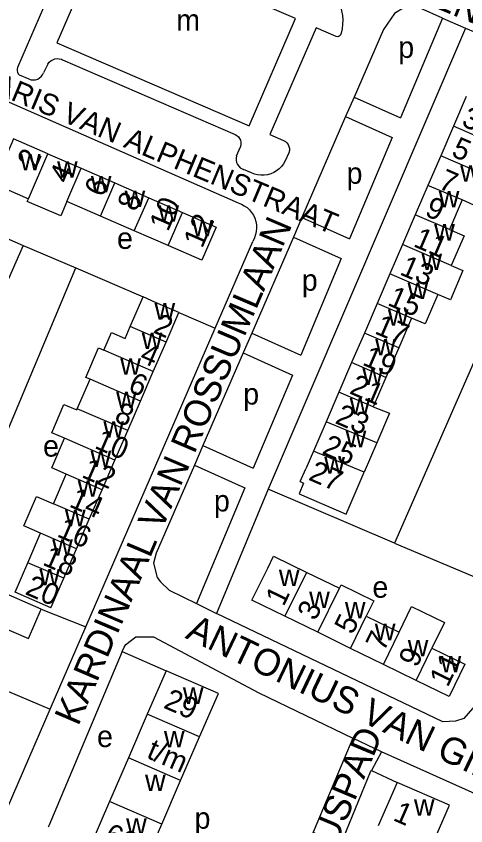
# Model space of a CAD drawing. Extents: x 162804 to 165059, y 381530 to 382901.
# Drawn here: x 163445.8 to 163529.9, y 381809.3 to 381960.8 of the extents above; entities that cross this region are included whole.
import ezdxf

# ---------------------------------------------------------------- set-up
doc = ezdxf.new("R2010")
doc.units = 0
for name, color, linetype in [('BLT_Basislijn', 7, 'Continuous'), ('BLT_Bebouwing', 7, 'Continuous'), ('BLT_Centroide', 7, 'Continuous'), ('BLT_Huisnummer', 7, 'Continuous'), ('BLT_Huisnummer_ tussenligend', 7, 'Continuous'), ('BLT_Huisnummer_reeks', 7, 'Continuous'), ('BLT_Onderverdeling_panden', 7, 'Continuous'), ('BLT_Straatnaam', 7, 'Continuous'), ('BLT_Straatnaam_verkleind', 7, 'Continuous')]:
    doc.layers.add(name, color=color, linetype=linetype)

msp = doc.modelspace()

# ---------------------------------------------------------------- linework, layer by layer
at = {"layer": 'BLT_Basislijn'}
for p, q in [((163460.67, 381984.96), (163446.05, 381951.14)), ((163525.56, 381960.4), (163517.71, 381941.73)), ((163525.56, 381960.4), (163529.87, 381958.54)), ((163529.87, 381958.54), (163492.96, 381872.27)), ((163501.96, 381958.56), (163493.24, 381938.64)), ((163505.67, 381956.93), (163501.96, 381958.56)), ((163529.87, 381958.54), (163554.61, 381948.03)), ((163454.47, 381952.61), (163486.77, 381938.61)), ((163451.69, 381951.8), (163450.9, 381950.13)), ((163448.22, 381948.96), (163446.42, 381949.75)), ((163443.9, 381944.94), (163487.35, 381925.82)), ((163509.04, 381945.63), (163507.45, 381941.96)), ((163509.04, 381945.63), (163517.71, 381941.73)), ((163507.45, 381941.96), (163499.26, 381923.1)), ((163507.45, 381941.96), (163516.16, 381938.04)), ((163493.24, 381938.64), (163495.84, 381937.5)), ((163516.16, 381938.04), (163508.19, 381919.08)), ((163487.01, 381934.61), (163487.75, 381936.3)), ((163496.81, 381935.21), (163496.15, 381933.68)), ((163489.84, 381931.42), (163488.31, 381932.09)), ((163499.26, 381923.1), (163497.67, 381919.43)), ((163499.26, 381923.1), (163508.19, 381919.08)), ((163497.67, 381919.43), (163489.86, 381901.44)), ((163497.67, 381919.43), (163506.64, 381915.39)), ((163447.07, 381917.85), (163456.94, 381913.68)), ((163483.01, 381902.36), (163490.05, 381918.61)), ((163506.64, 381915.39), (163499.04, 381897.31)), ((163433.27, 381857.27), (163456.94, 381913.68)), ((163456.94, 381913.68), (163469.52, 381908.22)), ((163476.23, 381905.31), (163483.01, 381902.36)), ((163458.83, 381846.53), (163483.01, 381902.36)), ((163489.86, 381901.44), (163488.26, 381897.77)), ((163489.86, 381901.44), (163499.04, 381897.31)), ((163488.26, 381897.77), (163480.74, 381880.44)), ((163488.26, 381897.77), (163497.48, 381893.62)), ((163532.73, 381899.02), (163516.61, 381862.19)), ((163497.48, 381893.62), (163490.16, 381876.2)), ((163480.74, 381880.44), (163479.14, 381876.77)), ((163480.74, 381880.44), (163490.16, 381876.2)), ((163479.14, 381876.77), (163488.61, 381872.51)), ((163488.61, 381872.51), (163479.52, 381850.89)), ((163492.96, 381872.27), (163483.29, 381849.03)), ((163516.61, 381862.19), (163492.96, 381872.27)), ((163516.61, 381862.19), (163540.41, 381852.1)), ((163479.52, 381850.89), (163483.29, 381849.03)), ((163450.45, 381849.82), (163458.83, 381846.53)), ((163452.14, 381831.09), (163458.83, 381846.53)), ((163426.8, 381841.84), (163452.14, 381831.09)), ((163465.65, 381841.88), (163473.86, 381838.3)), ((163443.15, 381810.33), (163452.14, 381831.09)), ((163508.81, 381825.69), (163489.79, 381780.91)), ((163514.14, 381823.1), (163508.81, 381825.69)), ((163514.14, 381823.1), (163512.27, 381819.65)), ((163553.38, 381805.49), (163514.14, 381823.1)), ((163512.27, 381819.65), (163517.11, 381817.41))]:
    msp.add_line(p, q, dxfattribs=at)
for points in [[(163502.33, 381967.59), (163503.04, 381967.15), (163503.71, 381966.65), (163504.33, 381966.09), (163504.9, 381965.47), (163505.4, 381964.8), (163505.83, 381964.08), (163506.2, 381963.33), (163506.49, 381962.55), (163506.7, 381961.74), (163506.84, 381960.91), (163506.9, 381960.07), (163506.88, 381959.24), (163506.77, 381958.41), (163506.59, 381957.59), (163506.53, 381957.37)], [(163525.56, 381960.4), (163521.39, 381962.23), (163518.39, 381962.39), (163516.59, 381961.24), (163514.54, 381958.29), (163509.04, 381945.63)], [(163506.53, 381957.37), (163506.41, 381957.16), (163506.23, 381957.01), (163506, 381956.92), (163505.67, 381956.93)], [(163451.69, 381951.8), (163451.95, 381952.13), (163452.26, 381952.41), (163452.62, 381952.62), (163453.01, 381952.76), (163453.43, 381952.82), (163453.84, 381952.8), (163454.25, 381952.7), (163454.47, 381952.61)], [(163446.05, 381951.14), (163445.96, 381950.85), (163445.95, 381950.55), (163446.02, 381950.26), (163446.16, 381950), (163446.42, 381949.75)], [(163448.22, 381948.96), (163448.61, 381948.85), (163449.02, 381948.82), (163449.42, 381948.87), (163449.81, 381949), (163450.17, 381949.2), (163450.47, 381949.47), (163450.73, 381949.79), (163450.9, 381950.13)], [(163486.77, 381938.61), (163487.1, 381938.43), (163487.39, 381938.18), (163487.61, 381937.87), (163487.77, 381937.53), (163487.86, 381937.16), (163487.86, 381936.78), (163487.78, 381936.41), (163487.75, 381936.3)], [(163495.84, 381937.5), (163496.17, 381937.31), (163496.46, 381937.05), (163496.68, 381936.74), (163496.84, 381936.39), (163496.91, 381936.02), (163496.91, 381935.63), (163496.81, 381935.21)], [(163487.01, 381934.61), (163486.94, 381934.21), (163486.95, 381933.8), (163487.04, 381933.41), (163487.2, 381933.03), (163487.43, 381932.7), (163487.73, 381932.41), (163488.07, 381932.19), (163488.31, 381932.09)], [(163496.15, 381933.68), (163495.84, 381933.14), (163495.46, 381932.65), (163495.02, 381932.21), (163494.53, 381931.83), (163493.99, 381931.51), (163493.42, 381931.27), (163492.82, 381931.1), (163492.2, 381931.01), (163491.58, 381931), (163490.96, 381931.07), (163490.36, 381931.22), (163489.84, 381931.42)], [(163487.35, 381925.82), (163487.93, 381925.6), (163488.48, 381925.3), (163488.99, 381924.94), (163489.44, 381924.52), (163489.84, 381924.04), (163490.18, 381923.51), (163490.44, 381922.95), (163490.63, 381922.35), (163490.74, 381921.74), (163490.78, 381921.12), (163490.73, 381920.49), (163490.6, 381919.88), (163490.4, 381919.29), (163490.12, 381918.74), (163490.05, 381918.61)], [(163479.14, 381876.77), (163471.98, 381860.27), (163471.51, 381858.4), (163472.15, 381855.74), (163472.8, 381854.91), (163474.44, 381853.35), (163479.52, 381850.89)], [(163540.41, 381852.1), (163531.99, 381832.17), (163529.54, 381829.36), (163528.01, 381828.87), (163525.62, 381828.73), (163483.29, 381849.03)], [(163465.65, 381841.88), (163466, 381842.71), (163466.29, 381843.22), (163468.2, 381844.65), (163471.5, 381844.65), (163491.21, 381834.13), (163508.81, 381825.69)], [(163465.65, 381841.88), (163451.89, 381809.28), (163451.76, 381809.01)], [(163498.12, 381786.73), (163500.21, 381791.99), (163501.43, 381794.13), (163503.96, 381800.02), (163504.25, 381800.16), (163512.11, 381819.35), (163512.27, 381819.65)]]:
    msp.add_lwpolyline(points, dxfattribs=at)
at = {"layer": 'BLT_Bebouwing'}
for p, q in [((163530.01, 381945.7), (163527.63, 381940.17)), ((163527.63, 381940.17), (163525.25, 381934.64)), ((163451.72, 381935.01), (163457.94, 381932.3)), ((163525.25, 381934.64), (163522.86, 381929.11)), ((163457.94, 381932.3), (163464.26, 381929.55)), ((163464.26, 381929.55), (163470.59, 381926.8)), ((163522.86, 381929.11), (163520.48, 381923.58)), ((163470.59, 381926.8), (163476.91, 381924.05)), ((163461.57, 381923.35), (163455.29, 381926.08)), ((163529.26, 381926.37), (163526.88, 381920.84)), ((163520.48, 381923.58), (163518.1, 381918.06)), ((163467.89, 381920.6), (163461.57, 381923.35)), ((163474.21, 381917.85), (163467.89, 381920.6)), ((163518.1, 381918.06), (163515.71, 381912.53)), ((163515.71, 381912.53), (163513.33, 381907)), ((163467.12, 381902.7), (163469.52, 381908.22)), ((163513.33, 381907), (163510.95, 381901.47)), ((163473.83, 381899.79), (163476.23, 381905.31)), ((163519.75, 381904.24), (163517.38, 381898.71)), ((163510.95, 381901.47), (163508.57, 381895.94)), ((163471.44, 381894.26), (163473.83, 381899.79)), ((163517.38, 381898.71), (163515, 381893.18)), ((163508.57, 381895.94), (163506.18, 381890.41)), ((163469.04, 381888.74), (163471.44, 381894.26)), ((163515, 381893.18), (163512.63, 381887.64)), ((163457.22, 381887.3), (163459.61, 381892.82)), ((163506.18, 381890.41), (163503.8, 381884.88)), ((163466.65, 381883.21), (163469.04, 381888.74)), ((163503.8, 381884.88), (163501.42, 381879.35)), ((163464.25, 381877.69), (163466.65, 381883.21)), ((163513.26, 381880.95), (163510.9, 381875.44)), ((163501.42, 381879.35), (163500, 381876.06)), ((163461.86, 381872.16), (163464.25, 381877.69)), ((163452.75, 381869.55), (163455.15, 381875.07)), ((163498.96, 381873.67), (163500, 381876.06)), ((163459.46, 381866.64), (163461.86, 381872.16)), ((163457.07, 381861.11), (163459.46, 381866.64)), ((163447.96, 381858.5), (163450.36, 381864.02)), ((163454.67, 381855.59), (163457.07, 381861.11)), ((163452.27, 381850.06), (163454.67, 381855.59)), ((163500.19, 381856.67), (163506.3, 381853.72)), ((163502.22, 381845.49), (163496.07, 381848.49)), ((163511.31, 381848.51), (163517.46, 381845.51)), ((163508.37, 381842.48), (163502.22, 381845.49)), ((163514.52, 381839.48), (163508.37, 381842.48)), ((163520.67, 381836.48), (163514.52, 381839.48)), ((163473.86, 381838.3), (163470.32, 381830.14)), ((163526.82, 381833.48), (163520.67, 381836.48)), ((163470.32, 381830.14), (163466.78, 381821.99)), ((163476.56, 381817.74), (163480.1, 381825.9)), ((163466.78, 381821.99), (163463.24, 381813.84)), ((163473.02, 381809.59), (163476.56, 381817.74)), ((163517.11, 381817.41), (163513.55, 381809.26)), ((163463.24, 381813.84), (163459.7, 381805.68))]:
    msp.add_line(p, q, dxfattribs=at)
for points in [[(163462.08, 381975.82), (163453.42, 381955.76), (163489.4, 381940.24), (163498.06, 381960.3), (163462.08, 381975.82)], [(163451.72, 381935.01), (163445.29, 381937.8), (163441.64, 381929.4), (163448.06, 381926.6)], [(163534.51, 381930.59), (163532.12, 381925.09), (163529.26, 381926.37)], [(163455.29, 381926.08), (163454.12, 381923.39), (163447.85, 381926.11), (163448.06, 381926.6)], [(163476.91, 381924.05), (163483.24, 381921.31), (163480.54, 381915.1), (163474.21, 381917.85)], [(163437.62, 381922.09), (163441.8, 381920.28), (163444.02, 381919.3), (163443.97, 381919.2), (163447.07, 381917.85)], [(163526.88, 381920.84), (163529.62, 381919.64), (163527.23, 381914.13)], [(163447.07, 381917.85), (163444.35, 381911.62), (163441.56, 381912.9)], [(163527.23, 381914.13), (163529.41, 381913.19), (163527.05, 381907.68), (163524.72, 381908.68)], [(163524.72, 381908.68), (163522.35, 381903.17), (163519.75, 381904.24)], [(163476.23, 381905.31), (163471.84, 381907.21), (163469.52, 381908.22)], [(163462.18, 381898.27), (163463.61, 381901.59), (163466.16, 381900.48), (163467.12, 381902.7)], [(163459.61, 381892.82), (163458.83, 381893.17), (163461.22, 381898.69), (163462.18, 381898.27)], [(163454.82, 381881.78), (163452.43, 381882.81), (163454.73, 381888.12), (163457.12, 381887.08), (163457.22, 381887.3)], [(163512.63, 381887.64), (163515.63, 381886.46), (163513.26, 381880.95)], [(163455.15, 381875.07), (163452.43, 381876.25), (163454.82, 381881.78)], [(163498.96, 381873.67), (163499.55, 381873.41), (163498.72, 381871.37), (163507.52, 381867.59), (163510.9, 381875.44)], [(163450.36, 381864.02), (163447.22, 381865.38), (163449.61, 381870.91), (163452.75, 381869.55)], [(163452.27, 381850.06), (163447.69, 381852.05), (163445.57, 381852.98), (163447.96, 381858.5)], [(163496.07, 381848.49), (163489.92, 381851.49), (163492.86, 381857.51), (163493.93, 381859.72), (163500.19, 381856.67)], [(163450.45, 381849.82), (163433.27, 381857.27)], [(163506.3, 381853.72), (163506.62, 381854.36), (163512.72, 381851.39), (163512.4, 381850.74), (163511.31, 381848.51)], [(163427.57, 381844.12), (163432.13, 381842.14), (163433.7, 381842.56), (163436.61, 381849.26), (163448.07, 381844.33), (163450.45, 381849.82)], [(163517.46, 381845.51), (163519.79, 381850.29), (163525.95, 381847.29), (163523.61, 381842.51)], [(163523.61, 381842.51), (163529.77, 381839.51), (163526.82, 381833.48)], [(163480.1, 381825.9), (163483.64, 381834.05), (163473.86, 381838.3)], [(163523.35, 381804.99), (163526.9, 381813.14), (163517.11, 381817.41)], [(163459.7, 381805.68), (163469.48, 381801.43), (163473.02, 381809.59)]]:
    msp.add_lwpolyline(points, dxfattribs=at)
at = {"layer": 'BLT_Onderverdeling_panden'}
for p, q in [((163536.91, 381936.11), (163527.63, 381940.17)), ((163448.06, 381926.6), (163451.72, 381935.01)), ((163534.51, 381930.59), (163525.25, 381934.64)), ((163455.29, 381926.08), (163457.94, 381932.3)), ((163461.57, 381923.35), (163464.26, 381929.55)), ((163529.26, 381926.37), (163522.86, 381929.11)), ((163467.89, 381920.6), (163470.59, 381926.8)), ((163474.21, 381917.85), (163476.91, 381924.05)), ((163526.88, 381920.84), (163520.48, 381923.58)), ((163527.23, 381914.13), (163518.1, 381918.06)), ((163524.72, 381908.68), (163515.71, 381912.53)), ((163519.75, 381904.24), (163513.33, 381907)), ((163473.83, 381899.79), (163467.12, 381902.7)), ((163517.38, 381898.71), (163510.95, 381901.47)), ((163471.44, 381894.26), (163462.18, 381898.27)), ((163515, 381893.18), (163508.57, 381895.94)), ((163469.04, 381888.74), (163459.61, 381892.82)), ((163512.63, 381887.64), (163506.18, 381890.41)), ((163466.65, 381883.21), (163457.22, 381887.3)), ((163513.26, 381880.95), (163503.8, 381884.88)), ((163464.25, 381877.69), (163454.82, 381881.78)), ((163510.9, 381875.44), (163501.42, 381879.35)), ((163461.86, 381872.16), (163455.15, 381875.07)), ((163459.46, 381866.64), (163452.75, 381869.55)), ((163457.07, 381861.11), (163450.36, 381864.02)), ((163454.67, 381855.59), (163447.96, 381858.5)), ((163496.07, 381848.49), (163500.19, 381856.67)), ((163502.22, 381845.49), (163506.3, 381853.72)), ((163508.37, 381842.48), (163511.31, 381848.51)), ((163514.52, 381839.48), (163517.46, 381845.51)), ((163520.67, 381836.48), (163523.61, 381842.51)), ((163480.1, 381825.9), (163470.32, 381830.14)), ((163476.56, 381817.74), (163466.78, 381821.99)), ((163473.02, 381809.59), (163463.24, 381813.84))]:
    msp.add_line(p, q, dxfattribs=at)

# ---------------------------------------------------------------- texts
at = {"layer": 'BLT_Centroide'}
for s, p in [('m', (163475.74, 381958.03)), ('p', (163517.3, 381952.95)), ('w', (163446.48, 381931.91)), ('w', (163453.43, 381930.56)), ('p', (163507.63, 381929.39)), ('w', (163528.89, 381929.78)), ('w', (163459.75, 381927.81)), ('w', (163466.08, 381925.06)), ('w', (163524.87, 381924.97)), ('w', (163472.4, 381922.31)), ('w', (163478.73, 381919.56)), ('w', (163524.02, 381918.78)), ('e', (163464.65, 381917.22)), ('w', (163521.64, 381913.28)), ('p', (163499.24, 381909.39)), ('w', (163519.03, 381907.84)), ('w', (163471.67, 381904)), ('w', (163515.35, 381902.84)), ('w', (163469.28, 381898.47)), ('w', (163512.97, 381897.31)), ('w', (163465.26, 381893.66)), ('w', (163510.59, 381891.78)), ('w', (163464.48, 381887.44)), ('p', (163488.28, 381888.09)), ('w', (163508.21, 381886.25)), ('w', (163462.09, 381881.91)), ('w', (163507.45, 381880.12)), ('e', (163450.81, 381878.35)), ('w', (163459.7, 381876.38)), ('w', (163503.45, 381875.19)), ('w', (163457.3, 381870.84)), ('p', (163482.8, 381868.09)), ('w', (163454.91, 381865.34)), ('w', (163452.52, 381859.81)), ('w', (163450.12, 381854.28)), ('w', (163494.95, 381854.12)), ('e', (163512.46, 381851.95)), ('w', (163500.62, 381850)), ('w', (163507.31, 381848.11)), ('w', (163512.91, 381844)), ('w', (163519.07, 381841)), ('w', (163525.22, 381838)), ('w', (163476.98, 381832.09)), ('e', (163460.91, 381824.01)), ('w', (163473.44, 381823.94)), ('w', (163469.9, 381815.78)), ('w', (163520.23, 381811.19)), ('p', (163479.17, 381808.73)), ('w', (163466.36, 381807.62))]:
    msp.add_text(s, height=4, dxfattribs=at).set_placement(p)
at = {"layer": 'BLT_Huisnummer'}
for s, rotation, p in [('5', 336.7538, (163527.05, 381934.65)), ('2', 66.5021, (163449.47, 381932.09)), ('6', 66.5055, (163462.04, 381926.73)), ('9', 336.7615, (163522.08, 381923.51)), ('12', 66.5068, (163480.59, 381917.18)), ('13', 336.7541, (163517.38, 381912.5)), ('2', 336.5598, (163471.26, 381901.62)), ('17', 336.7509, (163512.69, 381901.46)), ('6', 336.5639, (163466.51, 381890.63)), ('21', 336.7585, (163507.97, 381890.24)), ('10', 336.568, (163460.26, 381880.02)), ('27', 336.5937, (163500.3, 381874.08)), ('14', 336.5617, (163455.52, 381869.06)), ('20', 336.5621, (163447.26, 381852.68)), ('1', 63.986, (163495.83, 381850.17)), ('5', 63.9931, (163508.75, 381844.89)), ('11', 63.9506, (163526.54, 381835.05))]:
    msp.add_text(s, height=4, rotation=rotation, dxfattribs=at).set_placement(p)
at = {"layer": 'BLT_Huisnummer_ tussenligend'}
for s, rotation, p in [('3', 336.7537, (163528.95, 381940.33)), ('4', 66.5021, (163455.47, 381929.22)), ('7', 336.7538, (163524.6, 381928.64)), ('8', 66.5055, (163468.2, 381924.02)), ('10', 66.5055, (163474.19, 381920.31)), ('11', 336.7615, (163519.94, 381917.76)), ('15', 336.7541, (163515.09, 381906.77)), ('4', 336.5598, (163468.68, 381896.19)), ('19', 336.7509, (163510.4, 381895.59)), ('8', 336.5639, (163463.95, 381885.04)), ('23', 336.7585, (163505.27, 381884.68)), ('25', 336.7585, (163502.84, 381878.96)), ('12', 336.568, (163457.84, 381874.57)), ('16', 336.5617, (163453.23, 381863.48)), ('18', 336.5617, (163450.52, 381858.18)), ('3', 63.986, (163501.79, 381847.47)), ('7', 63.9931, (163514.61, 381841.72)), ('9', 63.9931, (163520.77, 381838.72))]:
    msp.add_text(s, height=4, rotation=rotation, dxfattribs=at).set_placement(p)
at = {"layer": 'BLT_Huisnummer_reeks'}
for s, rotation, p in [('29', 336.5306, (163473.17, 381831.42)), ('t/m', 336.5306, (163469.99, 381822.07)), ('1', 336.4369, (163516.13, 381810.38)), ('63', 336.5278, (163461.98, 381806.24))]:
    msp.add_text(s, height=4, rotation=rotation, dxfattribs=at).set_placement(p)
at = {"layer": 'BLT_Straatnaam'}
for s, rotation, p in [('HENRICUS HERPSTRAAT', 337.5512, (163518.65, 381964.6)), ('KARDINAAL VAN ROSSUMLAAN', 66.869, (163457.39, 381827.79)), ('ANTONIUS VAN GILSWEG', 334.5611, (163477.26, 381844.48)), ('GEERT GROOTESTRAAT', 329.8331, (163392.63, 381826.32)), ('ST ELIGIUSPAD', 67.1781, (163494.86, 381779.83))]:
    msp.add_text(s, height=5, rotation=rotation, dxfattribs=at).set_placement(p)
at = {"layer": 'BLT_Straatnaam_verkleind'}
msp.add_text('VICARIS VAN ALPHENSTRAAT', height=4, rotation=337.2503, dxfattribs=at).set_placement((163433.06, 381950))

doc.saveas('drawing.dxf')
